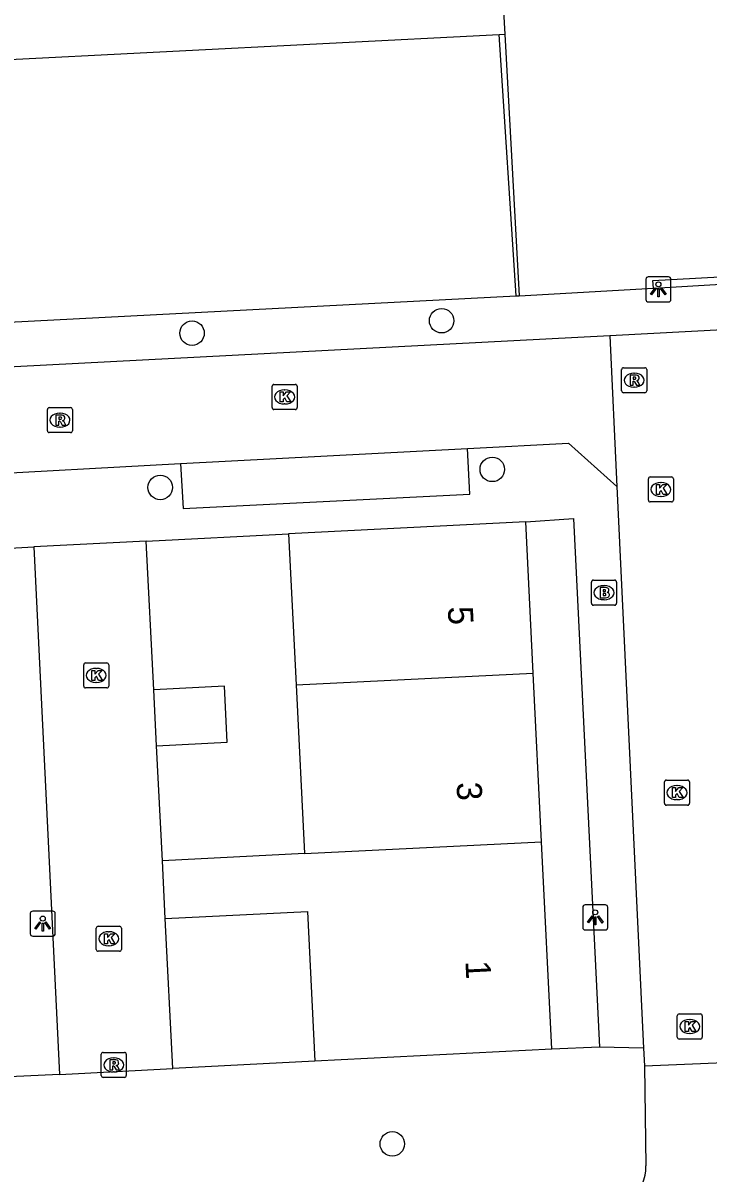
# Model space of a CAD drawing. Extents: x 161084 to 161928, y 385355 to 386522.
# Drawn here: x 161328.13 to 161355.51, y 386309.77 to 386355.72 of the extents above; entities that cross this region are included whole.
import ezdxf

# ---------------------------------------------------------------- set-up
doc = ezdxf.new("R2010")
doc.units = 0
for name, color, linetype in [('IMGEO_Boom', 7, 'Continuous'), ('IMGEO_Brandkraan', 7, 'Continuous'), ('IMGEO_Kolk', 7, 'Continuous'), ('IMGEO_Lichtpunt', 7, 'Continuous'), ('IMGEO_Muur', 7, 'Continuous'), ('IMGEO_Pand', 7, 'Continuous'), ('IMGEO_Pand_nummerreeks', 7, 'Continuous'), ('IMGEO_Parkeervlak_open', 7, 'Continuous'), ('IMGEO_Rijbaan_lokaal_open', 7, 'Continuous'), ('IMGEO_Rioolput', 7, 'Continuous'), ('IMGEO_Voetpad_open', 7, 'Continuous')]:
    doc.layers.add(name, color=color, linetype=linetype)

msp = doc.modelspace()

# ---------------------------------------------------------------- linework, layer by layer
at = {"layer": 'IMGEO_Boom'}
for centre in [(161344.863, 386343.824), (161334.887, 386343.326), (161346.888, 386337.883), (161333.615, 386337.162), (161342.891, 386310.938)]:
    msp.add_circle(centre, 0.489, dxfattribs=at)
at = {"layer": 'IMGEO_Brandkraan'}
for p, q in [((161350.853, 386332.533), (161350.853, 386333.385)), ((161350.928, 386333.459), (161351.78, 386333.459)), ((161351.341, 386333.239), (161351.366, 386333.239)), ((161351.854, 386333.385), (161351.854, 386332.533)), ((161351.78, 386332.459), (161350.928, 386332.459)), ((161351.364, 386332.679), (161351.339, 386332.679))]:
    msp.add_line(p, q, dxfattribs=at)
for points in [[(161350.853, 386332.533), (161350.853, 386333.385)], [(161350.928, 386333.459), (161351.78, 386333.459)], [(161351.854, 386333.385), (161351.854, 386332.533)], [(161351.201, 386333.159), (161351.201, 386332.759), (161351.414, 386332.759)], [(161351.432, 386333.159), (161351.201, 386333.159)], [(161351.38, 386333.078), (161351.326, 386333.078), (161351.326, 386333.002)], [(161351.326, 386333.002), (161351.379, 386333.002)], [(161351.388, 386332.926), (161351.326, 386332.926), (161351.326, 386332.845)], [(161351.326, 386332.845), (161351.388, 386332.845)], [(161351.78, 386332.459), (161350.928, 386332.459)]]:
    msp.add_lwpolyline(points, dxfattribs=at)
for centre, radius, start, end in [((161350.93, 386333.383), 0.0765, 91.552, 178.448), ((161350.93, 386333.383), 0.0765, 91.552, 178.448), ((161351.778, 386333.383), 0.0765, 1.552, 88.448), ((161351.778, 386333.383), 0.0765, 1.552, 88.448), ((161351.381, 386333.04), 0.0379, 267.8285, 90.9355), ((161351.389, 386332.885), 0.0404, 269.8759, 90.5077), ((161351.42, 386333.01), 0.251, 268.6676, 293.5347), ((161351.436, 386333.014), 0.145, 59.4692, 91.5367), ((161351.461, 386333.061), 0.0922, 285.5137, 58.1501), ((161351.466, 386332.869), 0.105, 301.3115, 78.989), ((161350.93, 386332.535), 0.0765, 181.552, 268.448), ((161350.93, 386332.535), 0.0765, 181.552, 268.448), ((161351.778, 386332.535), 0.0765, 271.552, 358.448), ((161351.778, 386332.535), 0.0765, 271.552, 358.448)]:
    msp.add_arc(centre, radius, start, end, dxfattribs=at)
for centre, major_axis, ratio, start_param, end_param in [((161351.34, 386332.959), (-0.387, 0.002), 0.722429, 4.712389, 7.853982), ((161351.365, 386332.959), (-0.39, 0.002), 0.717154, 1.570796, 4.712389)]:
    msp.add_ellipse(centre, major_axis=major_axis, ratio=ratio, start_param=start_param, end_param=end_param, dxfattribs=at)
at = {"layer": 'IMGEO_Kolk'}
for p, q in [((161338.088, 386340.351), (161338.088, 386341.203)), ((161338.163, 386341.277), (161339.015, 386341.277)), ((161338.576, 386341.057), (161338.601, 386341.057)), ((161339.089, 386341.203), (161339.089, 386340.351)), ((161339.015, 386340.277), (161338.163, 386340.277)), ((161338.599, 386340.497), (161338.574, 386340.497)), ((161353.128, 386336.656), (161353.128, 386337.508)), ((161353.203, 386337.582), (161354.055, 386337.582)), ((161354.129, 386337.508), (161354.129, 386336.656)), ((161353.616, 386337.362), (161353.641, 386337.362)), ((161354.055, 386336.582), (161353.203, 386336.582)), ((161353.639, 386336.802), (161353.614, 386336.802)), ((161330.557, 386329.228), (161330.557, 386330.08)), ((161330.632, 386330.154), (161331.484, 386330.154)), ((161331.558, 386330.08), (161331.558, 386329.228)), ((161331.045, 386329.934), (161331.07, 386329.934)), ((161331.484, 386329.154), (161330.632, 386329.154)), ((161331.068, 386329.374), (161331.043, 386329.374)), ((161353.846, 386325.47), (161354.698, 386325.47)), ((161353.771, 386324.544), (161353.771, 386325.396)), ((161354.259, 386325.25), (161354.284, 386325.25)), ((161354.772, 386325.396), (161354.772, 386324.544)), ((161354.282, 386324.69), (161354.257, 386324.69)), ((161354.698, 386324.47), (161353.846, 386324.47)), ((161331.061, 386318.708), (161331.061, 386319.56)), ((161331.136, 386319.634), (161331.988, 386319.634)), ((161332.062, 386319.56), (161332.062, 386318.708)), ((161331.549, 386319.414), (161331.574, 386319.414)), ((161331.988, 386318.634), (161331.136, 386318.634)), ((161331.572, 386318.854), (161331.547, 386318.854)), ((161354.281, 386315.201), (161354.281, 386316.053)), ((161354.356, 386316.127), (161355.208, 386316.127)), ((161354.769, 386315.907), (161354.794, 386315.907)), ((161355.282, 386316.053), (161355.282, 386315.201)), ((161354.792, 386315.347), (161354.767, 386315.347)), ((161355.208, 386315.127), (161354.356, 386315.127))]:
    msp.add_line(p, q, dxfattribs=at)
for points in [[(161338.088, 386340.351), (161338.088, 386341.203)], [(161338.163, 386341.277), (161339.015, 386341.277)], [(161339.089, 386341.203), (161339.089, 386340.351)], [(161338.409, 386340.977), (161338.532, 386340.977), (161338.532, 386340.826), (161338.662, 386340.977), (161338.826, 386340.977), (161338.68, 386340.826), (161338.833, 386340.577), (161338.681, 386340.577), (161338.596, 386340.741), (161338.532, 386340.674), (161338.532, 386340.577), (161338.409, 386340.577), (161338.409, 386340.977)], [(161339.015, 386340.277), (161338.163, 386340.277)], [(161353.128, 386336.656), (161353.128, 386337.508)], [(161353.203, 386337.582), (161354.055, 386337.582)], [(161354.129, 386337.508), (161354.129, 386336.656)], [(161353.449, 386337.282), (161353.572, 386337.282), (161353.572, 386337.131), (161353.702, 386337.282), (161353.866, 386337.282), (161353.72, 386337.131), (161353.873, 386336.882), (161353.721, 386336.882), (161353.636, 386337.046), (161353.572, 386336.979), (161353.572, 386336.882), (161353.449, 386336.882), (161353.449, 386337.282)], [(161354.055, 386336.582), (161353.203, 386336.582)], [(161330.557, 386329.228), (161330.557, 386330.08)], [(161330.632, 386330.154), (161331.484, 386330.154)], [(161331.558, 386330.08), (161331.558, 386329.228)], [(161330.878, 386329.854), (161331.001, 386329.854), (161331.001, 386329.703), (161331.131, 386329.854), (161331.295, 386329.854), (161331.149, 386329.703), (161331.302, 386329.454), (161331.15, 386329.454), (161331.065, 386329.618), (161331.001, 386329.551), (161331.001, 386329.454), (161330.878, 386329.454), (161330.878, 386329.854)], [(161331.484, 386329.154), (161330.632, 386329.154)], [(161353.846, 386325.47), (161354.698, 386325.47)], [(161353.771, 386324.544), (161353.771, 386325.396)], [(161354.092, 386325.17), (161354.215, 386325.17), (161354.215, 386325.019), (161354.345, 386325.17), (161354.509, 386325.17), (161354.363, 386325.019), (161354.516, 386324.77), (161354.364, 386324.77), (161354.279, 386324.934), (161354.215, 386324.867), (161354.215, 386324.77), (161354.092, 386324.77), (161354.092, 386325.17)], [(161354.772, 386325.396), (161354.772, 386324.544)], [(161354.698, 386324.47), (161353.846, 386324.47)], [(161331.061, 386318.708), (161331.061, 386319.56)], [(161331.136, 386319.634), (161331.988, 386319.634)], [(161332.062, 386319.56), (161332.062, 386318.708)], [(161331.382, 386319.334), (161331.505, 386319.334), (161331.505, 386319.183), (161331.635, 386319.334), (161331.799, 386319.334), (161331.653, 386319.183), (161331.806, 386318.934), (161331.654, 386318.934), (161331.569, 386319.098), (161331.505, 386319.031), (161331.505, 386318.934), (161331.382, 386318.934), (161331.382, 386319.334)], [(161331.988, 386318.634), (161331.136, 386318.634)], [(161354.281, 386315.201), (161354.281, 386316.053)], [(161354.356, 386316.127), (161355.208, 386316.127)], [(161354.602, 386315.827), (161354.725, 386315.827), (161354.725, 386315.676), (161354.855, 386315.827), (161355.019, 386315.827), (161354.873, 386315.676), (161355.026, 386315.427), (161354.874, 386315.427), (161354.789, 386315.591), (161354.725, 386315.524), (161354.725, 386315.427), (161354.602, 386315.427), (161354.602, 386315.827)], [(161355.282, 386316.053), (161355.282, 386315.201)], [(161355.208, 386315.127), (161354.356, 386315.127)]]:
    msp.add_lwpolyline(points, dxfattribs=at)
for centre, start, end in [((161338.165, 386341.201), 91.552, 178.448), ((161338.165, 386341.201), 91.552, 178.448), ((161339.013, 386341.201), 1.552, 88.448), ((161339.013, 386341.201), 1.552, 88.448), ((161338.165, 386340.353), 181.552, 268.448), ((161338.165, 386340.353), 181.552, 268.448), ((161339.013, 386340.353), 271.552, 358.448), ((161339.013, 386340.353), 271.552, 358.448), ((161353.205, 386337.506), 91.552, 178.448), ((161353.205, 386337.506), 91.552, 178.448), ((161354.053, 386337.506), 1.552, 88.448), ((161354.053, 386337.506), 1.552, 88.448), ((161353.205, 386336.658), 181.552, 268.448), ((161353.205, 386336.658), 181.552, 268.448), ((161354.053, 386336.658), 271.552, 358.448), ((161354.053, 386336.658), 271.552, 358.448), ((161330.634, 386330.078), 91.552, 178.448), ((161330.634, 386330.078), 91.552, 178.448), ((161331.482, 386330.078), 1.552, 88.448), ((161331.482, 386330.078), 1.552, 88.448), ((161330.634, 386329.23), 181.552, 268.448), ((161330.634, 386329.23), 181.552, 268.448), ((161331.482, 386329.23), 271.552, 358.448), ((161331.482, 386329.23), 271.552, 358.448), ((161353.848, 386325.394), 91.552, 178.448), ((161353.848, 386325.394), 91.552, 178.448), ((161354.696, 386325.394), 1.552, 88.448), ((161354.696, 386325.394), 1.552, 88.448), ((161353.848, 386324.546), 181.552, 268.448), ((161353.848, 386324.546), 181.552, 268.448), ((161354.696, 386324.546), 271.552, 358.448), ((161354.696, 386324.546), 271.552, 358.448), ((161331.138, 386319.558), 91.552, 178.448), ((161331.138, 386319.558), 91.552, 178.448), ((161331.986, 386319.558), 1.552, 88.448), ((161331.986, 386319.558), 1.552, 88.448), ((161331.138, 386318.71), 181.552, 268.448), ((161331.138, 386318.71), 181.552, 268.448), ((161331.986, 386318.71), 271.552, 358.448), ((161331.986, 386318.71), 271.552, 358.448), ((161354.358, 386316.051), 91.552, 178.448), ((161354.358, 386316.051), 91.552, 178.448), ((161355.206, 386316.051), 1.552, 88.448), ((161355.206, 386316.051), 1.552, 88.448), ((161354.358, 386315.203), 181.552, 268.448), ((161354.358, 386315.203), 181.552, 268.448), ((161355.206, 386315.203), 271.552, 358.448), ((161355.206, 386315.203), 271.552, 358.448)]:
    msp.add_arc(centre, 0.0765, start, end, dxfattribs=at)
for centre, major_axis, ratio, start_param, end_param in [((161338.575, 386340.777), (-0.387, 0.002), 0.722429, 4.712389, 7.853982), ((161338.6, 386340.777), (-0.39, 0.002), 0.717154, 1.570796, 4.712389), ((161353.615, 386337.082), (-0.387, 0.002), 0.722429, 4.712389, 7.853982), ((161353.64, 386337.082), (-0.39, 0.002), 0.717154, 1.570796, 4.712389), ((161331.044, 386329.654), (-0.387, 0.002), 0.722429, 4.712389, 7.853982), ((161331.069, 386329.654), (-0.39, 0.002), 0.717154, 1.570796, 4.712389), ((161354.258, 386324.97), (-0.387, 0.002), 0.722429, 4.712389, 7.853982), ((161354.283, 386324.97), (-0.39, 0.002), 0.717154, 1.570796, 4.712389), ((161331.548, 386319.134), (-0.387, 0.002), 0.722429, 4.712389, 7.853982), ((161331.573, 386319.134), (-0.39, 0.002), 0.717154, 1.570796, 4.712389), ((161354.768, 386315.627), (-0.387, 0.002), 0.722429, 4.712389, 7.853982), ((161354.793, 386315.627), (-0.39, 0.002), 0.717154, 1.570796, 4.712389)]:
    msp.add_ellipse(centre, major_axis=major_axis, ratio=ratio, start_param=start_param, end_param=end_param, dxfattribs=at)
at = {"layer": 'IMGEO_Lichtpunt'}
for p, q in [((161353.03, 386345.478), (161353.03, 386344.671)), ((161353.03, 386345.478), (161353.03, 386344.671)), ((161353.932, 386345.573), (161353.124, 386345.573)), ((161353.932, 386345.573), (161353.124, 386345.573)), ((161354.026, 386344.671), (161354.026, 386345.478)), ((161354.026, 386344.671), (161354.026, 386345.478)), ((161353.124, 386344.577), (161353.932, 386344.577)), ((161353.124, 386344.577), (161353.932, 386344.577)), ((161350.506, 386320.389), (161350.506, 386319.582)), ((161350.506, 386320.389), (161350.506, 386319.582)), ((161351.408, 386320.484), (161350.6, 386320.484)), ((161351.408, 386320.484), (161350.6, 386320.484)), ((161351.502, 386319.582), (161351.502, 386320.389)), ((161351.502, 386319.582), (161351.502, 386320.389)), ((161328.423, 386320.14), (161328.423, 386319.333)), ((161328.423, 386320.14), (161328.423, 386319.333)), ((161329.325, 386320.235), (161328.517, 386320.235)), ((161329.325, 386320.235), (161328.517, 386320.235)), ((161329.419, 386319.333), (161329.419, 386320.14)), ((161329.419, 386319.333), (161329.419, 386320.14)), ((161350.6, 386319.488), (161351.408, 386319.488)), ((161350.6, 386319.488), (161351.408, 386319.488)), ((161328.517, 386319.239), (161329.325, 386319.239)), ((161328.517, 386319.239), (161329.325, 386319.239))]:
    msp.add_line(p, q, dxfattribs=at)
for points in [[(161353.404, 386345.142), (161353.443, 386345.114), (161353.255, 386344.852), (161353.217, 386344.879), (161353.404, 386345.142)], [(161353.506, 386345.094), (161353.553, 386345.094), (161353.553, 386344.772), (161353.506, 386344.772), (161353.506, 386345.094)], [(161353.616, 386345.114), (161353.654, 386345.141), (161353.841, 386344.879), (161353.802, 386344.851), (161353.616, 386345.114)], [(161350.88, 386320.053), (161350.919, 386320.025), (161350.731, 386319.763), (161350.693, 386319.79), (161350.88, 386320.053)], [(161350.982, 386320.005), (161351.029, 386320.005), (161351.029, 386319.683), (161350.982, 386319.683), (161350.982, 386320.005)], [(161351.092, 386320.025), (161351.13, 386320.052), (161351.317, 386319.79), (161351.278, 386319.762), (161351.092, 386320.025)], [(161328.797, 386319.804), (161328.836, 386319.776), (161328.648, 386319.514), (161328.61, 386319.541), (161328.797, 386319.804)], [(161328.899, 386319.756), (161328.946, 386319.756), (161328.946, 386319.434), (161328.899, 386319.434), (161328.899, 386319.756)], [(161329.009, 386319.776), (161329.047, 386319.803), (161329.234, 386319.541), (161329.195, 386319.513), (161329.009, 386319.776)]]:
    msp.add_lwpolyline(points, dxfattribs=at)
for centre in [(161353.529, 386345.276), (161328.922, 386319.938), (161351.005, 386320.187)]:
    msp.add_circle(centre, 0.0994, dxfattribs=at)
for centre, start, end in [((161353.124, 386345.478), 90, 180), ((161353.124, 386345.478), 90, 180), ((161353.932, 386345.478), 0, 90), ((161353.932, 386345.478), 0, 90), ((161353.124, 386344.671), 180, 270), ((161353.124, 386344.671), 180, 270), ((161353.932, 386344.671), 270, 0), ((161353.932, 386344.671), 270, 360), ((161350.6, 386320.389), 90, 180), ((161350.6, 386320.389), 90, 180), ((161351.408, 386320.389), 0, 90), ((161351.408, 386320.389), 0, 90), ((161328.517, 386320.14), 90, 180), ((161328.517, 386320.14), 90, 180), ((161329.325, 386320.14), 0, 90), ((161329.325, 386320.14), 0, 90), ((161350.6, 386319.582), 180, 270), ((161350.6, 386319.582), 180, 270), ((161351.408, 386319.582), 270, 0), ((161351.408, 386319.582), 270, 360), ((161328.517, 386319.333), 180, 270), ((161328.517, 386319.333), 180, 270), ((161329.325, 386319.333), 270, 0), ((161329.325, 386319.333), 270, 360)]:
    msp.add_arc(centre, 0.0946, start, end, dxfattribs=at)
at = {"layer": 'IMGEO_Muur'}
for points in [[(161347.841, 386344.812), (161347.159, 386355.262)], [(161347.388, 386355.274), (161347.958, 386344.818)], [(161347.841, 386344.812), (161347.958, 386344.818)]]:
    msp.add_lwpolyline(points, dxfattribs=at)
at = {"layer": 'IMGEO_Pand'}
for points in [[(161346.719, 386367.639), (161346.779, 386365.837), (161347.388, 386355.274)], [(161304.538, 386353.062), (161321.169, 386353.919), (161321.121, 386355.179), (161326.533, 386355.462), (161326.599, 386354.2), (161326.613, 386353.959), (161326.815, 386353.965), (161326.805, 386354.22), (161347.159, 386355.262)], [(161347.159, 386355.262), (161347.388, 386355.274)], [(161348.226, 386335.792), (161338.746, 386335.311)], [(161348.527, 386329.743), (161348.226, 386335.792)], [(161338.746, 386335.311), (161339.047, 386329.272)], [(161339.047, 386329.272), (161348.527, 386329.743)], [(161348.862, 386323.004), (161348.527, 386329.743)], [(161333.467, 386326.844), (161336.294, 386326.986), (161336.182, 386329.223), (161333.355, 386329.081)], [(161339.047, 386329.272), (161339.382, 386322.533)], [(161333.467, 386326.844), (161333.355, 386329.081)], [(161339.382, 386322.533), (161348.862, 386323.004)], [(161349.273, 386314.728), (161348.862, 386323.004)], [(161339.382, 386322.533), (161333.701, 386322.247)], [(161333.813, 386319.943), (161333.701, 386322.247)], [(161333.813, 386319.943), (161339.497, 386320.228), (161339.795, 386314.245)], [(161349.273, 386314.728), (161339.795, 386314.245)]]:
    msp.add_lwpolyline(points, dxfattribs=at)
at = {"layer": 'IMGEO_Parkeervlak_open'}
msp.add_lwpolyline([(161353.326, 386345.124), (161353.309, 386345.424), (161358.9, 386345.743)], dxfattribs=at)
at = {"layer": 'IMGEO_Rijbaan_lokaal_open'}
for points in [[(161356.36, 386343.47), (161351.586, 386343.221)], [(161351.586, 386343.221), (161248.97, 386337.876), (161221.218, 386336.44), (161220.071, 386335.172), (161220.169, 386333.062)], [(161351.586, 386343.221), (161351.871, 386337.207)], [(161345.894, 386338.714), (161349.931, 386338.931), (161351.871, 386337.207)], [(161334.423, 386338.114), (161345.894, 386338.714)], [(161325.682, 386337.642), (161334.423, 386338.114)], [(161351.871, 386337.207), (161352.936, 386314.758)], [(161352.936, 386314.758), (161352.968, 386314.058)], [(161352.968, 386314.058), (161357.754, 386314.249)], [(161352.968, 386314.058), (161353.03, 386310.057)]]:
    msp.add_lwpolyline(points, dxfattribs=at)
msp.add_arc((161351.016, 386310.065), 2.014, 276.306, 359.7704, dxfattribs=at)
at = {"layer": 'IMGEO_Rioolput'}
for p, q in [((161352.06, 386341.02), (161352.06, 386341.872)), ((161352.135, 386341.946), (161352.987, 386341.946)), ((161352.548, 386341.726), (161352.573, 386341.726)), ((161353.061, 386341.872), (161353.061, 386341.02)), ((161352.571, 386341.166), (161352.546, 386341.166)), ((161352.987, 386340.946), (161352.135, 386340.946)), ((161329.107, 386339.426), (161329.107, 386340.278)), ((161329.182, 386340.352), (161330.034, 386340.352)), ((161329.595, 386340.132), (161329.62, 386340.132)), ((161330.108, 386340.278), (161330.108, 386339.426)), ((161330.034, 386339.352), (161329.182, 386339.352)), ((161329.618, 386339.572), (161329.593, 386339.572)), ((161331.258, 386313.666), (161331.258, 386314.518)), ((161331.333, 386314.592), (161332.185, 386314.592)), ((161332.259, 386314.518), (161332.259, 386313.666)), ((161331.746, 386314.372), (161331.771, 386314.372)), ((161332.185, 386313.592), (161331.333, 386313.592)), ((161331.769, 386313.812), (161331.744, 386313.812))]:
    msp.add_line(p, q, dxfattribs=at)
for points in [[(161352.06, 386341.02), (161352.06, 386341.872)], [(161352.135, 386341.946), (161352.987, 386341.946)], [(161352.649, 386341.644), (161352.397, 386341.646), (161352.397, 386341.246)], [(161352.575, 386341.565), (161352.521, 386341.565), (161352.521, 386341.484)], [(161353.061, 386341.872), (161353.061, 386341.02)], [(161352.397, 386341.246), (161352.521, 386341.246), (161352.521, 386341.408), (161352.532, 386341.408)], [(161352.521, 386341.484), (161352.573, 386341.484)], [(161352.579, 386341.379), (161352.65, 386341.246), (161352.79, 386341.246), (161352.725, 386341.372)], [(161352.987, 386340.946), (161352.135, 386340.946)], [(161329.107, 386339.426), (161329.107, 386340.278)], [(161329.182, 386340.352), (161330.034, 386340.352)], [(161330.108, 386340.278), (161330.108, 386339.426)], [(161329.696, 386340.05), (161329.444, 386340.052), (161329.444, 386339.652)], [(161329.444, 386339.652), (161329.568, 386339.652), (161329.568, 386339.814), (161329.579, 386339.814)], [(161329.622, 386339.971), (161329.568, 386339.971), (161329.568, 386339.89)], [(161329.568, 386339.89), (161329.62, 386339.89)], [(161329.626, 386339.785), (161329.697, 386339.652), (161329.837, 386339.652), (161329.772, 386339.778)], [(161330.034, 386339.352), (161329.182, 386339.352)], [(161331.258, 386313.666), (161331.258, 386314.518)], [(161331.333, 386314.592), (161332.185, 386314.592)], [(161332.259, 386314.518), (161332.259, 386313.666)], [(161331.847, 386314.29), (161331.595, 386314.292), (161331.595, 386313.892)], [(161331.595, 386313.892), (161331.719, 386313.892), (161331.719, 386314.054), (161331.73, 386314.054)], [(161331.773, 386314.211), (161331.719, 386314.211), (161331.719, 386314.13)], [(161331.719, 386314.13), (161331.771, 386314.13)], [(161331.777, 386314.025), (161331.848, 386313.892), (161331.988, 386313.892), (161331.923, 386314.018)], [(161332.185, 386313.592), (161331.333, 386313.592)]]:
    msp.add_lwpolyline(points, dxfattribs=at)
for centre, radius, start, end in [((161352.137, 386341.87), 0.0765, 91.552, 178.448), ((161352.137, 386341.87), 0.0765, 91.552, 178.448), ((161352.581, 386341.469), 0.0964, 77.0061, 93.1865), ((161352.595, 386341.526), 0.0378, 276.6634, 79.6772), ((161352.648, 386341.534), 0.109, 350.3612, 89.416), ((161352.646, 386341.534), 0.112, 277.5842, 350.9817), ((161352.985, 386341.87), 0.0765, 1.552, 88.448), ((161352.985, 386341.87), 0.0765, 1.552, 88.448), ((161352.531, 386341.355), 0.0533, 26.0293, 88.6989), ((161352.557, 386341.673), 0.19, 274.7715, 282.9687), ((161352.63, 386341.319), 0.108, 29.5134, 73.7905), ((161352.137, 386341.022), 0.0765, 181.552, 268.448), ((161352.137, 386341.022), 0.0765, 181.552, 268.448), ((161352.985, 386341.022), 0.0765, 271.552, 358.448), ((161352.985, 386341.022), 0.0765, 271.552, 358.448), ((161329.184, 386340.276), 0.0765, 91.552, 178.448), ((161329.184, 386340.276), 0.0765, 91.552, 178.448), ((161330.032, 386340.276), 0.0765, 1.552, 88.448), ((161330.032, 386340.276), 0.0765, 1.552, 88.448), ((161329.578, 386339.761), 0.0533, 26.0293, 88.6989), ((161329.604, 386340.079), 0.19, 274.7715, 282.9687), ((161329.628, 386339.875), 0.0964, 77.0061, 93.1865), ((161329.642, 386339.932), 0.0378, 276.6634, 79.6772), ((161329.695, 386339.94), 0.109, 350.3612, 89.416), ((161329.693, 386339.94), 0.112, 277.5842, 350.9817), ((161329.677, 386339.725), 0.108, 29.5134, 73.7905), ((161329.184, 386339.428), 0.0765, 181.552, 268.448), ((161329.184, 386339.428), 0.0765, 181.552, 268.448), ((161330.032, 386339.428), 0.0765, 271.552, 358.448), ((161330.032, 386339.428), 0.0765, 271.552, 358.448), ((161331.335, 386314.516), 0.0765, 91.552, 178.448), ((161331.335, 386314.516), 0.0765, 91.552, 178.448), ((161332.183, 386314.516), 0.0765, 1.552, 88.448), ((161332.183, 386314.516), 0.0765, 1.552, 88.448), ((161331.729, 386314.001), 0.0533, 26.0293, 88.6989), ((161331.755, 386314.319), 0.19, 274.7715, 282.9687), ((161331.779, 386314.115), 0.0964, 77.0061, 93.1865), ((161331.793, 386314.172), 0.0378, 276.6634, 79.6772), ((161331.846, 386314.18), 0.109, 350.3612, 89.416), ((161331.844, 386314.18), 0.112, 277.5842, 350.9817), ((161331.828, 386313.965), 0.108, 29.5134, 73.7905), ((161331.335, 386313.668), 0.0765, 181.552, 268.448), ((161331.335, 386313.668), 0.0765, 181.552, 268.448), ((161332.183, 386313.668), 0.0765, 271.552, 358.448), ((161332.183, 386313.668), 0.0765, 271.552, 358.448)]:
    msp.add_arc(centre, radius, start, end, dxfattribs=at)
for centre, major_axis, ratio, start_param, end_param in [((161352.547, 386341.446), (-0.387, 0.002), 0.722429, 4.712389, 7.853982), ((161352.572, 386341.446), (-0.39, 0.002), 0.717154, 1.570796, 4.712389), ((161329.594, 386339.852), (-0.387, 0.002), 0.722429, 4.712389, 7.853982), ((161329.619, 386339.852), (-0.39, 0.002), 0.717154, 1.570796, 4.712389), ((161331.745, 386314.092), (-0.387, 0.002), 0.722429, 4.712389, 7.853982), ((161331.77, 386314.092), (-0.39, 0.002), 0.717154, 1.570796, 4.712389)]:
    msp.add_ellipse(centre, major_axis=major_axis, ratio=ratio, start_param=start_param, end_param=end_param, dxfattribs=at)
at = {"layer": 'IMGEO_Voetpad_open'}
for points in [[(161353.326, 386345.124), (161356.269, 386345.292)], [(161324.467, 386343.608), (161347.841, 386344.812)], [(161347.958, 386344.818), (161353.326, 386345.124)], [(161334.423, 386338.114), (161334.529, 386336.316), (161345.995, 386336.897), (161345.894, 386338.714)], [(161348.226, 386335.792), (161350.13, 386335.923), (161351.169, 386314.803)], [(161333.056, 386335.023), (161338.746, 386335.311)], [(161324.22, 386334.552), (161328.558, 386334.79)], [(161333.056, 386335.023), (161328.558, 386334.79)], [(161328.558, 386334.79), (161329.592, 386313.714)], [(161333.355, 386329.081), (161333.056, 386335.023)], [(161333.701, 386322.247), (161333.467, 386326.844)], [(161334.114, 386313.955), (161333.813, 386319.943)], [(161351.169, 386314.803), (161349.273, 386314.728)], [(161352.936, 386314.758), (161351.169, 386314.803)], [(161329.592, 386313.714), (161334.114, 386313.955)], [(161339.795, 386314.245), (161334.114, 386313.955)], [(161329.592, 386313.714), (161325.287, 386313.505)]]:
    msp.add_lwpolyline(points, dxfattribs=at)

# ---------------------------------------------------------------- texts
at = {"layer": 'IMGEO_Pand_nummerreeks'}
for s, p in [('5', (161345.11, 386332.393)), ('3', (161345.459, 386325.372)), ('1', (161345.814, 386318.237))]:
    msp.add_text(s, height=1, rotation=272.8456, dxfattribs=at).set_placement(p)

doc.saveas('drawing.dxf')
